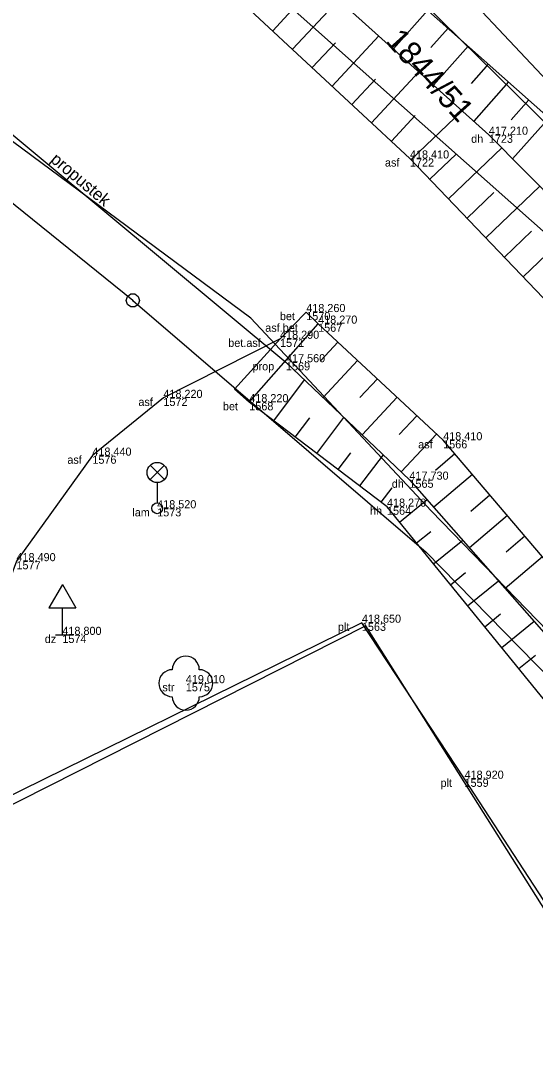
# Model space of a CAD drawing. Extents: x -747792 to -745414, y -1093712 to -1091463.
# Drawn here: x -746752.33 to -746733.26, y -1092442.69 to -1092404.68 of the extents above; entities that cross this region are included whole.
import ezdxf

# ---------------------------------------------------------------- set-up
doc = ezdxf.new("R2010")
doc.units = 0
for name, color, linetype in [('Doplňující texty', 7, 'Continuous'), ('Hladina', 7, 'Continuous'), ('Koleje_dopravní prvky', 7, 'Continuous'), ('Nezařazené objekty', 7, 'Continuous'), ('Nivelační značky_hrany', 7, 'Continuous'), ('Názvy obcí_ulic', 7, 'Continuous'), ('Pracovní_bod JDTM STC_VC - výška', 7, 'Continuous'), ('Pracovní_bod PPBP', 7, 'Continuous'), ('Pracovní_bod ZPBP', 7, 'Continuous'), ('Pracovní_bod ZPBP - číslo', 7, 'Continuous'), ('Rozhraní ploch', 7, 'Continuous'), ('Stromy_porost', 7, 'Continuous'), ('Výškopis', 7, 'Continuous')]:
    doc.layers.add(name, color=color, linetype=linetype)

msp = doc.modelspace()

# ---------------------------------------------------------------- linework, layer by layer
at = {"layer": 'Doplňující texty'}
msp.add_lwpolyline([(-746748.095, -1092414.81), (-746747.97, -1092414.905), (-746747.92, -1092415.05), (-746747.97, -1092415.195), (-746748.095, -1092415.29), (-746748.245, -1092415.29), (-746748.37, -1092415.195), (-746748.42, -1092415.05), (-746748.37, -1092414.905), (-746748.245, -1092414.81)], close=True, dxfattribs=at)
msp.add_lwpolyline([(-746748.195, -1092415.05), (-746748.145, -1092415.05)], dxfattribs=at)
at = {"layer": 'Hladina'}
for p, q in [((-746734.99, -1092408.91), (-746734.99, -1092408.91)), ((-746737.91, -1092409.79), (-746737.91, -1092409.79)), ((-746741.75, -1092415.48), (-746741.75, -1092415.48)), ((-746741.31, -1092415.91), (-746741.31, -1092415.91)), ((-746742.72, -1092416.47), (-746742.72, -1092416.47)), ((-746742.5, -1092417.34), (-746742.5, -1092417.34)), ((-746747.04, -1092418.66), (-746747.04, -1092418.66)), ((-746743.86, -1092418.82), (-746743.86, -1092418.82)), ((-746736.68, -1092420.23), (-746736.68, -1092420.23)), ((-746749.67, -1092420.8), (-746749.67, -1092420.8)), ((-746737.93, -1092421.69), (-746737.93, -1092421.69)), ((-746747.27, -1092422.75), (-746747.27, -1092422.75)), ((-746738.76, -1092422.69), (-746738.76, -1092422.69)), ((-746739.69, -1092426.99), (-746739.69, -1092426.99)), ((-746750.78, -1092427.44), (-746750.78, -1092427.44)), ((-746746.21, -1092429.23), (-746746.21, -1092429.23)), ((-746735.89, -1092432.77), (-746735.89, -1092432.77))]:
    msp.add_line(p, q, dxfattribs=at)
at = {"layer": 'Nezařazené objekty'}
msp.add_lwpolyline([(-746689.71, -1092511.48), (-746691.52, -1092507.42), (-746698.75, -1092492.3), (-746705.08, -1092480.78), (-746714.94, -1092465.39), (-746724.32, -1092450.72), (-746730.02, -1092441.79), (-746735.89, -1092432.77), (-746739.69, -1092426.99), (-746754.65, -1092434.36)], dxfattribs=at)
at = {"layer": 'Nivelační značky_hrany'}
for points in [[(-746808.227, -1092357.17), (-746797.53, -1092364.29), (-746787.69, -1092371.13), (-746776.62, -1092378.78), (-746765.54, -1092386.79), (-746755.3, -1092394.62), (-746745.57, -1092402.66), (-746737.91, -1092409.79), (-746728.85, -1092419.26), (-746722.7, -1092426.86), (-746714.67, -1092437.95), (-746707.62, -1092449.35), (-746700.44, -1092461.3), (-746693.84, -1092472.82), (-746684.01, -1092490.2), (-746680.08, -1092497.02)], [(-746743.86, -1092418.82), (-746741.31, -1092415.91), (-746741.75, -1092415.48), (-746742.72, -1092416.47), (-746744.41, -1092418.34), (-746743.86, -1092418.82)], [(-746686.53, -1092499.12), (-746692.76, -1092488.22), (-746699.39, -1092476.65), (-746707.7, -1092462.24), (-746717.59, -1092445.81), (-746722.99, -1092437.36), (-746730.18, -1092427.87), (-746736.68, -1092420.23), (-746741.31, -1092415.91)], [(-746742.72, -1092416.47), (-746747.04, -1092418.66), (-746749.67, -1092420.8), (-746752.48, -1092424.71), (-746754.01, -1092428.85), (-746754.53, -1092432.1), (-746754.65, -1092434.36)]]:
    msp.add_lwpolyline(points, dxfattribs=at)
at = {"layer": 'Názvy obcí_ulic'}
for p, q in [((-746747.534, -1092421.688), (-746747.006, -1092421.16)), ((-746746.998, -1092421.685), (-746747.526, -1092421.156)), ((-746747.27, -1092421.8), (-746747.27, -1092422.55)), ((-746750.78, -1092425.574), (-746751.28, -1092426.44)), ((-746750.78, -1092425.574), (-746750.28, -1092426.44)), ((-746751.28, -1092426.44), (-746750.28, -1092426.44)), ((-746750.78, -1092427.44), (-746750.78, -1092426.44)), ((-746751.03, -1092427.44), (-746750.53, -1092427.44))]:
    msp.add_line(p, q, dxfattribs=at)
for centre, radius in [((-746747.27, -1092421.425), 0.375), ((-746747.27, -1092422.75), 0.2)]:
    msp.add_circle(centre, radius, dxfattribs=at)
at = {"layer": 'Pracovní_bod JDTM STC_VC - výška'}
msp.add_lwpolyline([(-746666.48, -1092509.53), (-746671.18, -1092501.38), (-746679.28, -1092488.1), (-746683.01, -1092480.66), (-746691.02, -1092465.89), (-746695.91, -1092457.38), (-746697.67, -1092451.5), (-746700.29, -1092444.13), (-746704.56, -1092439.88), (-746720.11, -1092421.5), (-746727.2, -1092412.89), (-746738.25, -1092401.15), (-746749.37, -1092389.72), (-746764.79, -1092376.86), (-746776.64, -1092368.43), (-746787.43, -1092361.47), (-746799.53, -1092355.13), (-746817.34, -1092343.1), (-746824.75, -1092337.86), (-746838.2, -1092329.38), (-746851.64, -1092319.28)], dxfattribs=at)
msp.add_circle((-746746.21, -1092429.23), 0.0005, dxfattribs=at)
for centre, start, end in [((-746746.21, -1092428.73), 0, 180), ((-746746.71, -1092429.23), 90, 270), ((-746745.71, -1092429.23), 270, 90), ((-746746.21, -1092429.73), 180, 360)]:
    msp.add_arc(centre, 0.5, start, end, dxfattribs=at)
at = {"layer": 'Pracovní_bod PPBP'}
for points in [[(-746676.31, -1092494.93), (-746679.28, -1092488.1), (-746684.61, -1092481.19), (-746692.58, -1092466.75), (-746703.9, -1092446.01), (-746716.46, -1092426.76), (-746727.325, -1092413.107), (-746739.95, -1092401.9), (-746747.98, -1092394.64), (-746752.03, -1092391.71), (-746753.83, -1092389.76), (-746758.64, -1092386.23), (-746765.82, -1092381.07), (-746787.5, -1092365.52), (-746806.41, -1092354.03)], [(-746807.12, -1092355.24), (-746796.58, -1092362.79), (-746786.63, -1092368.73), (-746775.02, -1092376.93), (-746764.6, -1092384.11), (-746753.89, -1092392.74), (-746744.6, -1092400.27), (-746734.99, -1092408.91), (-746726.93, -1092417.05), (-746720.19, -1092425.45), (-746712.76, -1092435.88), (-746705, -1092448.32), (-746698.55, -1092460.04), (-746691.76, -1092472.37), (-746682.53, -1092488.74), (-746678.42, -1092495.91)], [(-746742.258, -1092405.743), (-746740.552, -1092403.91)], [(-746742.99, -1092405.062), (-746742.143, -1092404.151)], [(-746737.249, -1092404.298), (-746738.523, -1092405.733)], [(-746736.501, -1092404.961), (-746737.141, -1092405.682)], [(-746741.526, -1092406.424), (-746740.667, -1092405.501)], [(-746740.794, -1092407.106), (-746739.064, -1092405.247)], [(-746735.753, -1092405.625), (-746737.036, -1092407.07)], [(-746739.33, -1092408.468), (-746737.577, -1092406.585)], [(-746735.006, -1092406.289), (-746735.649, -1092407.014)], [(-746740.062, -1092407.787), (-746739.191, -1092406.851)], [(-746734.258, -1092406.953), (-746735.549, -1092408.408)], [(-746733.51, -1092407.617), (-746734.162, -1092408.352)], [(-746737.868, -1092409.833), (-746735.976, -1092408.023)], [(-746738.598, -1092409.15), (-746737.715, -1092408.201)], [(-746732.762, -1092408.281), (-746734.11, -1092409.799)], [(-746737.177, -1092410.556), (-746736.204, -1092409.625)], [(-746736.486, -1092411.279), (-746734.513, -1092409.391)], [(-746735.103, -1092412.724), (-746733.106, -1092410.813)], [(-746735.795, -1092412.001), (-746734.802, -1092411.052)], [(-746733.721, -1092414.169), (-746731.698, -1092412.234)], [(-746734.412, -1092413.446), (-746733.407, -1092412.485)], [(-746740.58, -1092416.591), (-746741.216, -1092417.274)], [(-746739.849, -1092417.274), (-746741.129, -1092418.645)], [(-746742.5, -1092417.34), (-746737.93, -1092421.69), (-746731.41, -1092429.1), (-746724.72, -1092438.31), (-746719.2, -1092447.02), (-746709.7, -1092462.98), (-746701.01, -1092477.63), (-746694.64, -1092489.15), (-746688.39, -1092500.4)], [(-746742.956, -1092419.506), (-746741.81, -1092417.996)], [(-746739.117, -1092417.956), (-746739.761, -1092418.645)], [(-746738.386, -1092418.638), (-746739.68, -1092420.024)], [(-746689.26, -1092500.91), (-746696.41, -1092489.76), (-746702.72, -1092478.69), (-746711.35, -1092464.17), (-746720.24, -1092448.07), (-746725.88, -1092439.04), (-746732.66, -1092430.19), (-746738.76, -1092422.69), (-746743.86, -1092418.82)], [(-746742.159, -1092420.11), (-746741.62, -1092419.4)], [(-746741.363, -1092420.715), (-746740.353, -1092419.384)], [(-746737.655, -1092419.32), (-746738.305, -1092420.017)], [(-746736.924, -1092420.002), (-746738.231, -1092421.403)], [(-746740.566, -1092421.319), (-746740.095, -1092420.699)], [(-746739.77, -1092421.924), (-746738.895, -1092420.771)], [(-746736.248, -1092420.738), (-746736.969, -1092421.351)], [(-746735.6, -1092421.499), (-746737.029, -1092422.714)], [(-746738.973, -1092422.528), (-746738.57, -1092421.997)], [(-746738.298, -1092423.258), (-746737.279, -1092422.43)], [(-746734.952, -1092422.261), (-746735.66, -1092422.863)], [(-746734.304, -1092423.022), (-746735.707, -1092424.216)], [(-746737.667, -1092424.034), (-746737.142, -1092423.608)], [(-746737.036, -1092424.81), (-746735.957, -1092423.933)], [(-746733.656, -1092423.784), (-746734.351, -1092424.376)], [(-746733.008, -1092424.546), (-746734.386, -1092425.718)], [(-746736.405, -1092425.586), (-746735.85, -1092425.135)], [(-746735.774, -1092426.362), (-746734.635, -1092425.435)], [(-746735.143, -1092427.137), (-746734.558, -1092426.662)], [(-746734.512, -1092427.913), (-746733.312, -1092426.938)], [(-746733.881, -1092428.689), (-746733.266, -1092428.189)]]:
    msp.add_lwpolyline(points, dxfattribs=at)
at = {"layer": 'Pracovní_bod ZPBP'}
msp.add_lwpolyline([(-746756, -1092406.11), (-746742.5, -1092417.34)], dxfattribs=at)
at = {"layer": 'Stromy_porost'}
for points in [[(-746720.95, -1092420.21), (-746741.55, -1092399.95)], [(-746743.8, -1092415.7), (-746762.51, -1092401.83)], [(-746728.49, -1092416.47), (-746744.79, -1092401.99)], [(-746748.17, -1092415.05), (-746755.93, -1092408.79)], [(-746748.17, -1092415.05), (-746737.31, -1092424.38)], [(-746737.13, -1092422.85), (-746743.8, -1092415.7)], [(-746726.52, -1092433.79), (-746737.13, -1092422.85)], [(-746737.31, -1092424.38), (-746731.52, -1092430.29)], [(-746739.55, -1092427.1), (-746754.52, -1092434.67)], [(-746702.16, -1092486.44), (-746739.55, -1092427.1)]]:
    msp.add_lwpolyline(points, dxfattribs=at)

# ---------------------------------------------------------------- texts
at = {"layer": 'Koleje_dopravní prvky'}
msp.add_text('1844/51', height=0.85, rotation=311.9755, dxfattribs=at).set_placement((-746738.851, -1092405.453))
at = {"layer": 'Pracovní_bod ZPBP - číslo'}
msp.add_text('propustek', height=0.45, rotation=319.8771, dxfattribs=at).set_placement((-746751.254, -1092409.885))
at = {"layer": 'Rozhraní ploch'}
for s, p in [(' dh', (-746735.755, -1092409.21)), ('1723', (-746734.99, -1092409.21)), (' asf', (-746738.947, -1092410.09)), ('1722', (-746737.91, -1092410.09)), (' bet', (-746742.836, -1092415.78)), ('1570', (-746741.75, -1092415.78)), (' asf.bet', (-746743.379, -1092416.21)), ('1567', (-746741.31, -1092416.21)), (' bet.asf', (-746744.749, -1092416.77)), ('1571', (-746742.72, -1092416.77)), (' prop', (-746743.851, -1092417.64)), ('1569', (-746742.5, -1092417.64)), (' asf', (-746748.077, -1092418.96)), ('1572', (-746747.04, -1092418.96)), (' bet', (-746744.946, -1092419.12)), ('1568', (-746743.86, -1092419.12)), (' asf', (-746737.717, -1092420.53)), ('1566', (-746736.68, -1092420.53)), (' asf', (-746750.707, -1092421.1)), ('1576', (-746749.67, -1092421.1)), (' dh', (-746738.695, -1092421.99)), ('1565', (-746737.93, -1092421.99)), (' lam', (-746748.3, -1092423.05)), ('1573', (-746747.27, -1092423.05)), (' hh', (-746739.499, -1092422.99)), ('1564', (-746738.76, -1092422.99)), ('1577', (-746752.48, -1092425.01)), (' plt', (-746740.689, -1092427.29)), ('1563', (-746739.69, -1092427.29)), (' dz', (-746751.545, -1092427.74)), ('1574', (-746750.78, -1092427.74)), (' str', (-746747.188, -1092429.53)), ('1575', (-746746.21, -1092429.53)), (' plt', (-746736.889, -1092433.07)), ('1559', (-746735.89, -1092433.07))]:
    msp.add_text(s, height=0.3, dxfattribs=at).set_placement(p)
at = {"layer": 'Výškopis'}
for s, p in [('417,210', (-746734.99, -1092408.91)), ('418,410', (-746737.91, -1092409.79)), ('418,260', (-746741.75, -1092415.48)), ('418,270', (-746741.31, -1092415.91)), ('418,290', (-746742.72, -1092416.47)), ('417,560', (-746742.5, -1092417.34)), ('418,220', (-746747.04, -1092418.66)), ('418,220', (-746743.86, -1092418.82)), ('418,410', (-746736.68, -1092420.23)), ('418,440', (-746749.67, -1092420.8)), ('417,730', (-746737.93, -1092421.69)), ('418,520', (-746747.27, -1092422.75)), ('418,270', (-746738.76, -1092422.69)), ('418,490', (-746752.48, -1092424.71)), ('418,650', (-746739.69, -1092426.99)), ('418,800', (-746750.78, -1092427.44)), ('419,010', (-746746.21, -1092429.23)), ('418,920', (-746735.89, -1092432.77))]:
    msp.add_text(s, height=0.3, dxfattribs=at).set_placement(p)

doc.saveas('drawing.dxf')
